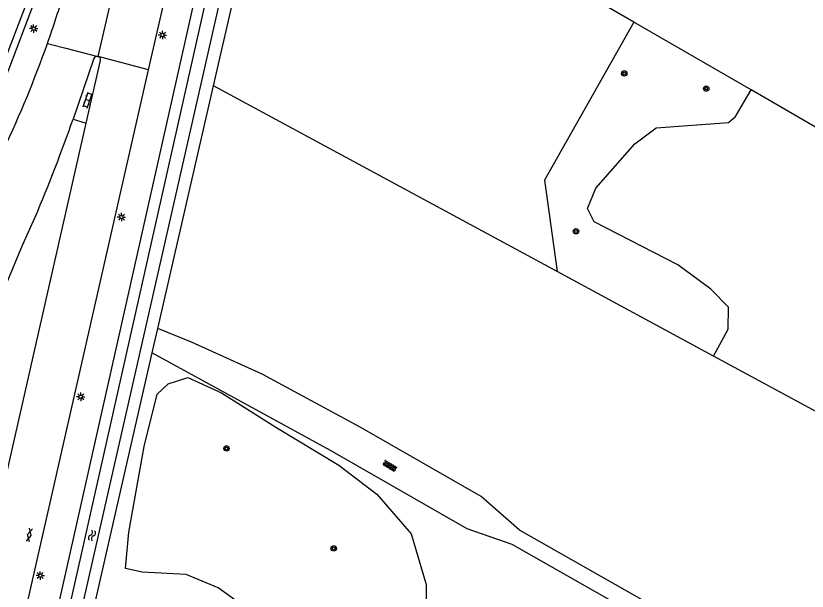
# Model space of a CAD drawing. Extents: x 128999 to 131010, y 395498 to 399007.
# Drawn here: x 129616.9 to 129734.2, y 398560 to 398645.4 of the extents above; entities that cross this region are included whole.
import ezdxf

# ---------------------------------------------------------------- set-up
doc = ezdxf.new("R2010")
doc.units = 0
for name, color, linetype in [('gg-knt-onverhard', 7, 'Continuous'), ('gg-knt-verharding', 7, 'Continuous'), ('gg-knt-verharding nz', 7, 'Continuous'), ('gg-kntw-bovenkant insteek waterloop', 7, 'Continuous'), ('gg-kntw-waterlijn', 7, 'Continuous'), ('gt-grn-groengrens', 7, 'Continuous'), ('gt-grn-weggrens', 7, 'Continuous'), ('gt-symb-boom', 7, 'Continuous'), ('gt-symb-gesloten verharding', 7, 'Continuous'), ('gt-symb-klinker verharding', 7, 'Continuous'), ('gt-symb-lichtmast', 7, 'Continuous'), ('gt-symb-overige verharding', 7, 'Continuous'), ('gt-symb-watersymbool', 7, 'Continuous')]:
    doc.layers.add(name, color=color, linetype=linetype)

# ---------------------------------------------------------------- blocks, each defined once
blk = doc.blocks.new('gt0-LMAST')
at = {"layer": 'gt-symb-lichtmast'}
for p, q in [((-0.18, 0.17), (-0.45, 0.44)), ((-0.01, 0.25), (-0.01, 0.62)), ((0.17, 0.17), (0.44, 0.44)), ((-0.26, 0), (-0.63, 0)), ((-0.18, -0.18), (-0.45, -0.45)), ((-0.01, -0.25), (-0.01, -0.63)), ((0.44, -0.45), (0.17, -0.18)), ((0.24, 0), (0.62, 0))]:
    blk.add_line(p, q, dxfattribs=at)
blk.add_circle((-0.01, 0), 0.25, dxfattribs=at)
blk = doc.blocks.new('gt0-WA')
at = {"layer": 'gt-symb-watersymbool'}
for centre, start, end in [((-0.32, 0.02), 28.0725, 151.9275), ((0.43, 0.42), 208.0725, 331.9275), ((-0.32, -0.43), 28.0725, 151.9275), ((0.43, -0.03), 208.0725, 331.9275)]:
    blk.add_arc(centre, 0.425, start, end, dxfattribs=at)
blk = doc.blocks.new('gt0-BOOM')
at = {"layer": 'gt-symb-boom'}
for radius in [0.4, 0.2]:
    blk.add_circle((0, 0), radius, dxfattribs=at)
blk = doc.blocks.new('gt0-OVH')
at = {"layer": 'gt-symb-overige verharding'}
for points in [[(-0.97, 0.3), (-0.97, 0.31), (-0.96, 0.32), (-0.97, 0.33), (-0.97, 0.34), (-0.98, 0.35), (-0.99, 0.35), (-1, 0.36), (-1.01, 0.35), (-1.02, 0.35), (-1.03, 0.34), (-1.03, 0.33), (-1.04, 0.32), (-1.03, 0.31), (-1.03, 0.3), (-1.02, 0.29), (-1.01, 0.29), (-1, 0.28), (-0.99, 0.29), (-0.98, 0.29)], [(-0.87, 0.11), (-0.87, 0.12), (-0.86, 0.13), (-0.87, 0.14), (-0.87, 0.15), (-0.88, 0.16), (-0.89, 0.16), (-0.9, 0.16), (-0.91, 0.16), (-0.92, 0.16), (-0.93, 0.15), (-0.93, 0.14), (-0.94, 0.13), (-0.93, 0.12), (-0.93, 0.11), (-0.92, 0.1), (-0.91, 0.09), (-0.9, 0.09), (-0.89, 0.09), (-0.88, 0.1)], [(-0.77, 0.3), (-0.77, 0.31), (-0.76, 0.32), (-0.77, 0.33), (-0.77, 0.34), (-0.78, 0.35), (-0.79, 0.35), (-0.8, 0.36), (-0.81, 0.35), (-0.82, 0.35), (-0.83, 0.34), (-0.83, 0.33), (-0.84, 0.32), (-0.83, 0.31), (-0.83, 0.3), (-0.82, 0.29), (-0.81, 0.29), (-0.8, 0.28), (-0.79, 0.29), (-0.78, 0.29)], [(-0.67, 0.11), (-0.67, 0.12), (-0.66, 0.13), (-0.67, 0.14), (-0.67, 0.15), (-0.68, 0.16), (-0.69, 0.16), (-0.7, 0.16), (-0.71, 0.16), (-0.72, 0.16), (-0.73, 0.15), (-0.73, 0.14), (-0.74, 0.13), (-0.73, 0.12), (-0.73, 0.11), (-0.72, 0.1), (-0.71, 0.09), (-0.7, 0.09), (-0.69, 0.09), (-0.68, 0.1)], [(-0.57, 0.3), (-0.57, 0.31), (-0.56, 0.32), (-0.57, 0.33), (-0.57, 0.34), (-0.58, 0.35), (-0.59, 0.35), (-0.6, 0.36), (-0.61, 0.35), (-0.62, 0.35), (-0.63, 0.34), (-0.63, 0.33), (-0.64, 0.32), (-0.63, 0.31), (-0.63, 0.3), (-0.62, 0.29), (-0.61, 0.29), (-0.6, 0.28), (-0.59, 0.29), (-0.58, 0.29)], [(-0.47, 0.11), (-0.47, 0.12), (-0.46, 0.13), (-0.47, 0.14), (-0.47, 0.15), (-0.48, 0.16), (-0.49, 0.16), (-0.5, 0.16), (-0.51, 0.16), (-0.52, 0.16), (-0.53, 0.15), (-0.53, 0.14), (-0.54, 0.13), (-0.53, 0.12), (-0.53, 0.11), (-0.52, 0.1), (-0.51, 0.09), (-0.5, 0.09), (-0.49, 0.09), (-0.48, 0.1)], [(-0.37, 0.3), (-0.37, 0.31), (-0.36, 0.32), (-0.37, 0.33), (-0.37, 0.34), (-0.38, 0.35), (-0.39, 0.35), (-0.4, 0.36), (-0.41, 0.35), (-0.42, 0.35), (-0.43, 0.34), (-0.43, 0.33), (-0.44, 0.32), (-0.43, 0.31), (-0.43, 0.3), (-0.42, 0.29), (-0.41, 0.29), (-0.4, 0.28), (-0.39, 0.29), (-0.38, 0.29)], [(-0.27, 0.11), (-0.27, 0.12), (-0.26, 0.13), (-0.27, 0.14), (-0.27, 0.15), (-0.28, 0.16), (-0.29, 0.16), (-0.3, 0.16), (-0.31, 0.16), (-0.32, 0.16), (-0.33, 0.15), (-0.33, 0.14), (-0.34, 0.13), (-0.33, 0.12), (-0.33, 0.11), (-0.32, 0.1), (-0.31, 0.09), (-0.3, 0.09), (-0.29, 0.09), (-0.28, 0.1)], [(-0.17, 0.3), (-0.17, 0.31), (-0.16, 0.32), (-0.17, 0.33), (-0.17, 0.34), (-0.18, 0.35), (-0.19, 0.35), (-0.2, 0.36), (-0.21, 0.35), (-0.22, 0.35), (-0.23, 0.34), (-0.23, 0.33), (-0.24, 0.32), (-0.23, 0.31), (-0.23, 0.3), (-0.22, 0.29), (-0.21, 0.29), (-0.2, 0.28), (-0.19, 0.29), (-0.18, 0.29)], [(-0.07, 0.11), (-0.07, 0.12), (-0.06, 0.13), (-0.07, 0.14), (-0.07, 0.15), (-0.08, 0.16), (-0.09, 0.16), (-0.1, 0.16), (-0.11, 0.16), (-0.12, 0.16), (-0.13, 0.15), (-0.13, 0.14), (-0.14, 0.13), (-0.13, 0.12), (-0.13, 0.11), (-0.12, 0.1), (-0.11, 0.09), (-0.1, 0.09), (-0.09, 0.09), (-0.08, 0.1)], [(0.03, 0.3), (0.03, 0.31), (0.04, 0.32), (0.03, 0.33), (0.03, 0.34), (0.02, 0.35), (0.01, 0.35), (0, 0.36), (-0.01, 0.35), (-0.02, 0.35), (-0.03, 0.34), (-0.03, 0.33), (-0.04, 0.32), (-0.03, 0.31), (-0.03, 0.3), (-0.02, 0.29), (-0.01, 0.29), (0, 0.28), (0.01, 0.29), (0.02, 0.29)], [(0.13, 0.11), (0.13, 0.12), (0.14, 0.13), (0.13, 0.14), (0.13, 0.15), (0.12, 0.16), (0.11, 0.16), (0.1, 0.16), (0.09, 0.16), (0.08, 0.16), (0.07, 0.15), (0.07, 0.14), (0.06, 0.13), (0.07, 0.12), (0.07, 0.11), (0.08, 0.1), (0.09, 0.09), (0.1, 0.09), (0.11, 0.09), (0.12, 0.1)], [(0.23, 0.3), (0.23, 0.31), (0.24, 0.32), (0.23, 0.33), (0.23, 0.34), (0.22, 0.35), (0.21, 0.35), (0.2, 0.36), (0.19, 0.35), (0.18, 0.35), (0.17, 0.34), (0.17, 0.33), (0.16, 0.32), (0.17, 0.31), (0.17, 0.3), (0.18, 0.29), (0.19, 0.29), (0.2, 0.28), (0.21, 0.29), (0.22, 0.29)], [(0.33, 0.11), (0.33, 0.12), (0.34, 0.13), (0.33, 0.14), (0.33, 0.15), (0.32, 0.16), (0.31, 0.16), (0.3, 0.16), (0.29, 0.16), (0.28, 0.16), (0.27, 0.15), (0.27, 0.14), (0.26, 0.13), (0.27, 0.12), (0.27, 0.11), (0.28, 0.1), (0.29, 0.09), (0.3, 0.09), (0.31, 0.09), (0.32, 0.1)], [(0.43, 0.3), (0.43, 0.31), (0.44, 0.32), (0.43, 0.33), (0.43, 0.34), (0.42, 0.35), (0.41, 0.35), (0.4, 0.36), (0.39, 0.35), (0.38, 0.35), (0.37, 0.34), (0.37, 0.33), (0.36, 0.32), (0.37, 0.31), (0.37, 0.3), (0.38, 0.29), (0.39, 0.29), (0.4, 0.28), (0.41, 0.29), (0.42, 0.29)], [(0.53, 0.11), (0.53, 0.12), (0.54, 0.13), (0.53, 0.14), (0.53, 0.15), (0.52, 0.16), (0.51, 0.16), (0.5, 0.16), (0.49, 0.16), (0.48, 0.16), (0.47, 0.15), (0.47, 0.14), (0.46, 0.13), (0.47, 0.12), (0.47, 0.11), (0.48, 0.1), (0.49, 0.09), (0.5, 0.09), (0.51, 0.09), (0.52, 0.1)], [(0.63, 0.3), (0.63, 0.31), (0.64, 0.32), (0.63, 0.33), (0.63, 0.34), (0.62, 0.35), (0.61, 0.35), (0.6, 0.36), (0.59, 0.35), (0.58, 0.35), (0.57, 0.34), (0.57, 0.33), (0.56, 0.32), (0.57, 0.31), (0.57, 0.3), (0.58, 0.29), (0.59, 0.29), (0.6, 0.28), (0.61, 0.29), (0.62, 0.29)], [(0.73, 0.11), (0.73, 0.12), (0.74, 0.13), (0.73, 0.14), (0.73, 0.15), (0.72, 0.16), (0.71, 0.16), (0.7, 0.16), (0.69, 0.16), (0.68, 0.16), (0.67, 0.15), (0.67, 0.14), (0.66, 0.13), (0.67, 0.12), (0.67, 0.11), (0.68, 0.1), (0.69, 0.09), (0.7, 0.09), (0.71, 0.09), (0.72, 0.1)], [(0.83, 0.3), (0.83, 0.31), (0.84, 0.32), (0.83, 0.33), (0.83, 0.34), (0.82, 0.35), (0.81, 0.35), (0.8, 0.36), (0.79, 0.35), (0.78, 0.35), (0.77, 0.34), (0.77, 0.33), (0.76, 0.32), (0.77, 0.31), (0.77, 0.3), (0.78, 0.29), (0.79, 0.29), (0.8, 0.28), (0.81, 0.29), (0.82, 0.29)], [(0.93, 0.11), (0.93, 0.12), (0.94, 0.13), (0.93, 0.14), (0.93, 0.15), (0.92, 0.16), (0.91, 0.16), (0.9, 0.16), (0.89, 0.16), (0.88, 0.16), (0.87, 0.15), (0.87, 0.14), (0.86, 0.13), (0.87, 0.12), (0.87, 0.11), (0.88, 0.1), (0.89, 0.09), (0.9, 0.09), (0.91, 0.09), (0.92, 0.1)], [(1.03, 0.3), (1.03, 0.31), (1.04, 0.32), (1.03, 0.33), (1.03, 0.34), (1.02, 0.35), (1.01, 0.35), (1, 0.36), (0.99, 0.35), (0.98, 0.35), (0.97, 0.34), (0.97, 0.33), (0.96, 0.32), (0.97, 0.31), (0.97, 0.3), (0.98, 0.29), (0.99, 0.29), (1, 0.28), (1.01, 0.29), (1.02, 0.29)], [(-0.97, -0.14), (-0.97, -0.13), (-0.96, -0.12), (-0.97, -0.11), (-0.97, -0.1), (-0.98, -0.09), (-0.99, -0.09), (-1, -0.08), (-1.01, -0.09), (-1.02, -0.09), (-1.03, -0.1), (-1.03, -0.11), (-1.04, -0.12), (-1.03, -0.13), (-1.03, -0.14), (-1.02, -0.15), (-1.01, -0.15), (-1, -0.16), (-0.99, -0.15), (-0.98, -0.15)], [(-0.87, -0.33), (-0.87, -0.32), (-0.86, -0.31), (-0.87, -0.3), (-0.87, -0.29), (-0.88, -0.28), (-0.89, -0.28), (-0.9, -0.28), (-0.91, -0.28), (-0.92, -0.28), (-0.93, -0.29), (-0.93, -0.3), (-0.94, -0.31), (-0.93, -0.32), (-0.93, -0.33), (-0.92, -0.34), (-0.91, -0.35), (-0.9, -0.35), (-0.89, -0.35), (-0.88, -0.34)], [(-0.77, -0.14), (-0.77, -0.13), (-0.76, -0.12), (-0.77, -0.11), (-0.77, -0.1), (-0.78, -0.09), (-0.79, -0.09), (-0.8, -0.08), (-0.81, -0.09), (-0.82, -0.09), (-0.83, -0.1), (-0.83, -0.11), (-0.84, -0.12), (-0.83, -0.13), (-0.83, -0.14), (-0.82, -0.15), (-0.81, -0.15), (-0.8, -0.16), (-0.79, -0.15), (-0.78, -0.15)], [(-0.67, -0.33), (-0.67, -0.32), (-0.66, -0.31), (-0.67, -0.3), (-0.67, -0.29), (-0.68, -0.28), (-0.69, -0.28), (-0.7, -0.28), (-0.71, -0.28), (-0.72, -0.28), (-0.73, -0.29), (-0.73, -0.3), (-0.74, -0.31), (-0.73, -0.32), (-0.73, -0.33), (-0.72, -0.34), (-0.71, -0.35), (-0.7, -0.35), (-0.69, -0.35), (-0.68, -0.34)], [(-0.57, -0.14), (-0.57, -0.13), (-0.56, -0.12), (-0.57, -0.11), (-0.57, -0.1), (-0.58, -0.09), (-0.59, -0.09), (-0.6, -0.08), (-0.61, -0.09), (-0.62, -0.09), (-0.63, -0.1), (-0.63, -0.11), (-0.64, -0.12), (-0.63, -0.13), (-0.63, -0.14), (-0.62, -0.15), (-0.61, -0.15), (-0.6, -0.16), (-0.59, -0.15), (-0.58, -0.15)], [(-0.47, -0.33), (-0.47, -0.32), (-0.46, -0.31), (-0.47, -0.3), (-0.47, -0.29), (-0.48, -0.28), (-0.49, -0.28), (-0.5, -0.28), (-0.51, -0.28), (-0.52, -0.28), (-0.53, -0.29), (-0.53, -0.3), (-0.54, -0.31), (-0.53, -0.32), (-0.53, -0.33), (-0.52, -0.34), (-0.51, -0.35), (-0.5, -0.35), (-0.49, -0.35), (-0.48, -0.34)], [(-0.37, -0.14), (-0.37, -0.13), (-0.36, -0.12), (-0.37, -0.11), (-0.37, -0.1), (-0.38, -0.09), (-0.39, -0.09), (-0.4, -0.08), (-0.41, -0.09), (-0.42, -0.09), (-0.43, -0.1), (-0.43, -0.11), (-0.44, -0.12), (-0.43, -0.13), (-0.43, -0.14), (-0.42, -0.15), (-0.41, -0.15), (-0.4, -0.16), (-0.39, -0.15), (-0.38, -0.15)], [(-0.27, -0.33), (-0.27, -0.32), (-0.26, -0.31), (-0.27, -0.3), (-0.27, -0.29), (-0.28, -0.28), (-0.29, -0.28), (-0.3, -0.28), (-0.31, -0.28), (-0.32, -0.28), (-0.33, -0.29), (-0.33, -0.3), (-0.34, -0.31), (-0.33, -0.32), (-0.33, -0.33), (-0.32, -0.34), (-0.31, -0.35), (-0.3, -0.35), (-0.29, -0.35), (-0.28, -0.34)], [(-0.17, -0.14), (-0.17, -0.13), (-0.16, -0.12), (-0.17, -0.11), (-0.17, -0.1), (-0.18, -0.09), (-0.19, -0.09), (-0.2, -0.08), (-0.21, -0.09), (-0.22, -0.09), (-0.23, -0.1), (-0.23, -0.11), (-0.24, -0.12), (-0.23, -0.13), (-0.23, -0.14), (-0.22, -0.15), (-0.21, -0.15), (-0.2, -0.16), (-0.19, -0.15), (-0.18, -0.15)], [(-0.07, -0.33), (-0.07, -0.32), (-0.06, -0.31), (-0.07, -0.3), (-0.07, -0.29), (-0.08, -0.28), (-0.09, -0.28), (-0.1, -0.28), (-0.11, -0.28), (-0.12, -0.28), (-0.13, -0.29), (-0.13, -0.3), (-0.14, -0.31), (-0.13, -0.32), (-0.13, -0.33), (-0.12, -0.34), (-0.11, -0.35), (-0.1, -0.35), (-0.09, -0.35), (-0.08, -0.34)], [(0.03, -0.14), (0.03, -0.13), (0.04, -0.12), (0.03, -0.11), (0.03, -0.1), (0.02, -0.09), (0.01, -0.09), (0, -0.08), (-0.01, -0.09), (-0.02, -0.09), (-0.03, -0.1), (-0.03, -0.11), (-0.04, -0.12), (-0.03, -0.13), (-0.03, -0.14), (-0.02, -0.15), (-0.01, -0.15), (0, -0.16), (0.01, -0.15), (0.02, -0.15)], [(0.13, -0.33), (0.13, -0.32), (0.14, -0.31), (0.13, -0.3), (0.13, -0.29), (0.12, -0.28), (0.11, -0.28), (0.1, -0.28), (0.09, -0.28), (0.08, -0.28), (0.07, -0.29), (0.07, -0.3), (0.06, -0.31), (0.07, -0.32), (0.07, -0.33), (0.08, -0.34), (0.09, -0.35), (0.1, -0.35), (0.11, -0.35), (0.12, -0.34)], [(0.23, -0.14), (0.23, -0.13), (0.24, -0.12), (0.23, -0.11), (0.23, -0.1), (0.22, -0.09), (0.21, -0.09), (0.2, -0.08), (0.19, -0.09), (0.18, -0.09), (0.17, -0.1), (0.17, -0.11), (0.16, -0.12), (0.17, -0.13), (0.17, -0.14), (0.18, -0.15), (0.19, -0.15), (0.2, -0.16), (0.21, -0.15), (0.22, -0.15)], [(0.33, -0.33), (0.33, -0.32), (0.34, -0.31), (0.33, -0.3), (0.33, -0.29), (0.32, -0.28), (0.31, -0.28), (0.3, -0.28), (0.29, -0.28), (0.28, -0.28), (0.27, -0.29), (0.27, -0.3), (0.26, -0.31), (0.27, -0.32), (0.27, -0.33), (0.28, -0.34), (0.29, -0.35), (0.3, -0.35), (0.31, -0.35), (0.32, -0.34)], [(0.43, -0.14), (0.43, -0.13), (0.44, -0.12), (0.43, -0.11), (0.43, -0.1), (0.42, -0.09), (0.41, -0.09), (0.4, -0.08), (0.39, -0.09), (0.38, -0.09), (0.37, -0.1), (0.37, -0.11), (0.36, -0.12), (0.37, -0.13), (0.37, -0.14), (0.38, -0.15), (0.39, -0.15), (0.4, -0.16), (0.41, -0.15), (0.42, -0.15)], [(0.53, -0.33), (0.53, -0.32), (0.54, -0.31), (0.53, -0.3), (0.53, -0.29), (0.52, -0.28), (0.51, -0.28), (0.5, -0.28), (0.49, -0.28), (0.48, -0.28), (0.47, -0.29), (0.47, -0.3), (0.46, -0.31), (0.47, -0.32), (0.47, -0.33), (0.48, -0.34), (0.49, -0.35), (0.5, -0.35), (0.51, -0.35), (0.52, -0.34)], [(0.63, -0.14), (0.63, -0.13), (0.64, -0.12), (0.63, -0.11), (0.63, -0.1), (0.62, -0.09), (0.61, -0.09), (0.6, -0.08), (0.59, -0.09), (0.58, -0.09), (0.57, -0.1), (0.57, -0.11), (0.56, -0.12), (0.57, -0.13), (0.57, -0.14), (0.58, -0.15), (0.59, -0.15), (0.6, -0.16), (0.61, -0.15), (0.62, -0.15)], [(0.73, -0.33), (0.73, -0.32), (0.74, -0.31), (0.73, -0.3), (0.73, -0.29), (0.72, -0.28), (0.71, -0.28), (0.7, -0.28), (0.69, -0.28), (0.68, -0.28), (0.67, -0.29), (0.67, -0.3), (0.66, -0.31), (0.67, -0.32), (0.67, -0.33), (0.68, -0.34), (0.69, -0.35), (0.7, -0.35), (0.71, -0.35), (0.72, -0.34)], [(0.83, -0.14), (0.83, -0.13), (0.84, -0.12), (0.83, -0.11), (0.83, -0.1), (0.82, -0.09), (0.81, -0.09), (0.8, -0.08), (0.79, -0.09), (0.78, -0.09), (0.77, -0.1), (0.77, -0.11), (0.76, -0.12), (0.77, -0.13), (0.77, -0.14), (0.78, -0.15), (0.79, -0.15), (0.8, -0.16), (0.81, -0.15), (0.82, -0.15)], [(0.93, -0.33), (0.93, -0.32), (0.94, -0.31), (0.93, -0.3), (0.93, -0.29), (0.92, -0.28), (0.91, -0.28), (0.9, -0.28), (0.89, -0.28), (0.88, -0.28), (0.87, -0.29), (0.87, -0.3), (0.86, -0.31), (0.87, -0.32), (0.87, -0.33), (0.88, -0.34), (0.89, -0.35), (0.9, -0.35), (0.91, -0.35), (0.92, -0.34)], [(1.03, -0.14), (1.03, -0.13), (1.04, -0.12), (1.03, -0.11), (1.03, -0.1), (1.02, -0.09), (1.01, -0.09), (1, -0.08), (0.99, -0.09), (0.98, -0.09), (0.97, -0.1), (0.97, -0.11), (0.96, -0.12), (0.97, -0.13), (0.97, -0.14), (0.98, -0.15), (0.99, -0.15), (1, -0.16), (1.01, -0.15), (1.02, -0.15)]]:
    blk.add_lwpolyline(points, close=True, dxfattribs=at)
blk = doc.blocks.new('gt0-GESVH1')
at = {"layer": 'gt-symb-gesloten verharding'}
for p, q in [((-0.99, -0.26), (0.01, 0.24)), ((0.01, -0.26), (-0.99, 0.24)), ((0.01, 0.24), (1.01, -0.26)), ((1.01, 0.24), (0.01, -0.26))]:
    blk.add_line(p, q, dxfattribs=at)
blk = doc.blocks.new('gt0-KL1')
at = {"layer": 'gt-symb-klinker verharding'}
for p, q in [((-1.15, 0.3), (1.15, 0.3)), ((-1, -0.3), (-1, 0.3)), ((-0.5, 0.3), (-0.5, 0.45)), ((0, -0.3), (0, 0.3)), ((0.5, 0.3), (0.5, 0.45)), ((1, -0.3), (1, 0.3)), ((-1.15, -0.3), (1.15, -0.3)), ((-0.5, -0.45), (-0.5, -0.3)), ((0.5, -0.45), (0.5, -0.3))]:
    blk.add_line(p, q, dxfattribs=at)

msp = doc.modelspace()

# ---------------------------------------------------------------- linework, layer by layer
at = {"layer": 'gg-knt-onverhard'}
for points in [[(129766.96, 398526.95), (129733.73, 398545.1), (129691.56, 398569.07), (129685.86, 398574.07), (129667.93, 398584.36), (129653.39, 398592.21), (129642.92, 398596.95), (129637.92, 398598.98)], [(129637.09, 398595.37), (129663.49, 398580.94), (129683.74, 398569.32), (129690.39, 398567.01), (129732.57, 398543.02), (129734.81, 398541.8)]]:
    msp.add_lwpolyline(points, dxfattribs=at)
at = {"layer": 'gg-knt-verharding'}
for p, q in [((129636.55, 398637.36), (129655.77, 398722.17)), ((129629.02, 398639.34), (129629.06, 398639.33)), ((129628.43, 398639.04), (129625.35, 398630.05)), ((129627.3, 398629.42), (129629.43, 398638.75)), ((129613.91, 398537.63), (129636.55, 398637.36)), ((129625.35, 398630.05), (129627.3, 398629.42)), ((129606, 398535.68), (129627.3, 398629.42))]:
    msp.add_line(p, q, dxfattribs=at)
msp.add_lwpolyline([(129614.3, 398602.87), (129617.85, 398611.35), (129619.73, 398615.52)], dxfattribs=at)
for centre, radius, start, end in [((129459.6, 398698.62), 171.81, 340.5011, 343.1981), ((129459.41, 398698.69), 172.01, 334.8441, 340.4999), ((129628.91, 398638.82), 0.529, 78.1704, 155.4249), ((129628.91, 398638.82), 0.529, 352.1186, 72.8494), ((129422.64, 398699.98), 214.43, 336.8027, 340.966)]:
    msp.add_arc(centre, radius, start, end, dxfattribs=at)
at = {"layer": 'gg-knt-verharding nz'}
msp.add_line((129629.06, 398639.33), (129669.31, 398812.23), dxfattribs=at)
at = {"layer": 'gg-kntw-bovenkant insteek waterloop'}
for p, q in [((129659.58, 398720.06), (129617.19, 398531.51)), ((129646.17, 398634.99), (129655.13, 398674.06)), ((129637.92, 398598.98), (129646.17, 398634.99)), ((129637.09, 398595.37), (129637.92, 398598.98)), ((129622.2, 398530.41), (129637.09, 398595.37))]:
    msp.add_line(p, q, dxfattribs=at)
msp.add_lwpolyline([(129678.95, 398885.05), (129674.79, 398876.71), (129671.45, 398869.21), (129668.45, 398860.7), (129665.69, 398852.16), (129663.18, 398842.56), (129660.39, 398822.92), (129658.87, 398812.92), (129657.06, 398803.33), (129652.86, 398784.3), (129647.18, 398759.81), (129628.68, 398677.59), (129625.6, 398666.47), (129622.57, 398656.39), (129619.5, 398647.11), (129615.79, 398637.37), (129611.57, 398627.51), (129607.45, 398618.52), (129603.21, 398609.92), (129599.8, 398600.88), (129596.76, 398591.32), (129590.06, 398562.25), (129586.48, 398546.05), (129584.03, 398537.55)], dxfattribs=at)
at = {"layer": 'gg-kntw-waterlijn'}
for points in [[(129619, 398531.68), (129661.26, 398719.68), (129668.9, 398754.35), (129674.68, 398778.65), (129676.69, 398786.09), (129681.9, 398800.5), (129691.06, 398824.84), (129700.83, 398851.27), (129709.19, 398869.81), (129711.42, 398874.32), (129716.09, 398881.86), (129717.51, 398880.8), (129712.85, 398873.47), (129706.42, 398860.26), (129702.02, 398850.34), (129695.44, 398832.64), (129688.53, 398813.7), (129678.57, 398784.72), (129674.71, 398770.56), (129666.93, 398735.77), (129658.68, 398698.71), (129645.67, 398641.35), (129620.66, 398531.3)], [(129581.88, 398536.44), (129582.81, 398536.77), (129585.27, 398546.57), (129588.97, 398562.52), (129595.03, 398589.2), (129596.87, 398595.32), (129598.85, 398601.21), (129602.29, 398610.32), (129606.54, 398618.95), (129610.66, 398627.91), (129614.86, 398637.75), (129618.56, 398647.45)]]:
    msp.add_lwpolyline(points, dxfattribs=at)
at = {"layer": 'gt-grn-groengrens'}
for p, q in [((129708.51, 398644.43), (129655.39, 398675.18)), ((129725.87, 398634.38), (129708.51, 398644.43)), ((129697.13, 398607.42), (129646.17, 398634.99)), ((129742.07, 398624.99), (129725.87, 398634.38)), ((129720.29, 398594.89), (129697.13, 398607.42)), ((129743.97, 398582.07), (129720.29, 398594.89))]:
    msp.add_line(p, q, dxfattribs=at)
for points in [[(129708.51, 398644.43), (129695.23, 398620.97), (129697.13, 398607.42)], [(129720.29, 398594.89), (129722.46, 398598.91), (129722.54, 398602.13), (129719.91, 398604.82), (129715.04, 398608.41), (129702.6, 398614.83), (129701.65, 398616.77), (129702.85, 398619.79), (129708.64, 398626.39), (129711.83, 398628.76), (129722.51, 398629.54), (129723.59, 398630.45), (129725.87, 398634.38)], [(129650.23, 398558.09), (129646.88, 398560.54), (129642.13, 398562.53), (129635.62, 398562.87), (129633.12, 398563.41), (129633.64, 398568.77), (129635.91, 398581.49), (129637.81, 398589.27), (129639.46, 398590.79), (129642.38, 398591.72), (129647.37, 398589.44), (129655.43, 398584.36), (129664.74, 398578.73), (129670.39, 398574.4), (129675.46, 398568.54), (129677.71, 398561.03), (129677.71, 398553.91), (129676.28, 398548.53), (129673.14, 398544.85)]]:
    msp.add_lwpolyline(points, dxfattribs=at)
at = {"layer": 'gt-grn-weggrens'}
for p, q in [((129621.55, 398641.27), (129624.29, 398640.56)), ((129624.29, 398640.56), (129629.02, 398639.34)), ((129636.55, 398637.36), (129629.06, 398639.33))]:
    msp.add_line(p, q, dxfattribs=at)

# ---------------------------------------------------------------- block references
at = {"layer": 'gt-symb-boom'}
for p in [(129707.08, 398636.81), (129719.23, 398634.56), (129699.92, 398613.41), (129648.1, 398581.2), (129664.01, 398566.37)]:
    msp.add_blockref('gt0-BOOM', p, dxfattribs=at)
at = {"layer": 'gt-symb-gesloten verharding', "rotation": 77.17287657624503}
msp.add_blockref('gt0-GESVH1', (129618.84, 398568.36), dxfattribs=at)
at = {"layer": 'gt-symb-klinker verharding', "rotation": 70.96692019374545}
msp.add_blockref('gt0-KL1', (129627.52, 398632.85), dxfattribs=at)
at = {"layer": 'gt-symb-lichtmast'}
for p in [(129619.52, 398643.47), (129638.61, 398642.51), (129632.53, 398615.52), (129626.49, 398588.86), (129620.49, 398562.35)]:
    msp.add_blockref('gt0-LMAST', p, dxfattribs=at)
at = {"layer": 'gt-symb-overige verharding', "rotation": -31.003067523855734}
msp.add_blockref('gt0-OVH', (129672.31, 398578.6), dxfattribs=at)
at = {"layer": 'gt-symb-watersymbool', "rotation": 77.1170205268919}
msp.add_blockref('gt0-WA', (129628.14, 398568.24), dxfattribs=at)

doc.saveas('drawing.dxf')
